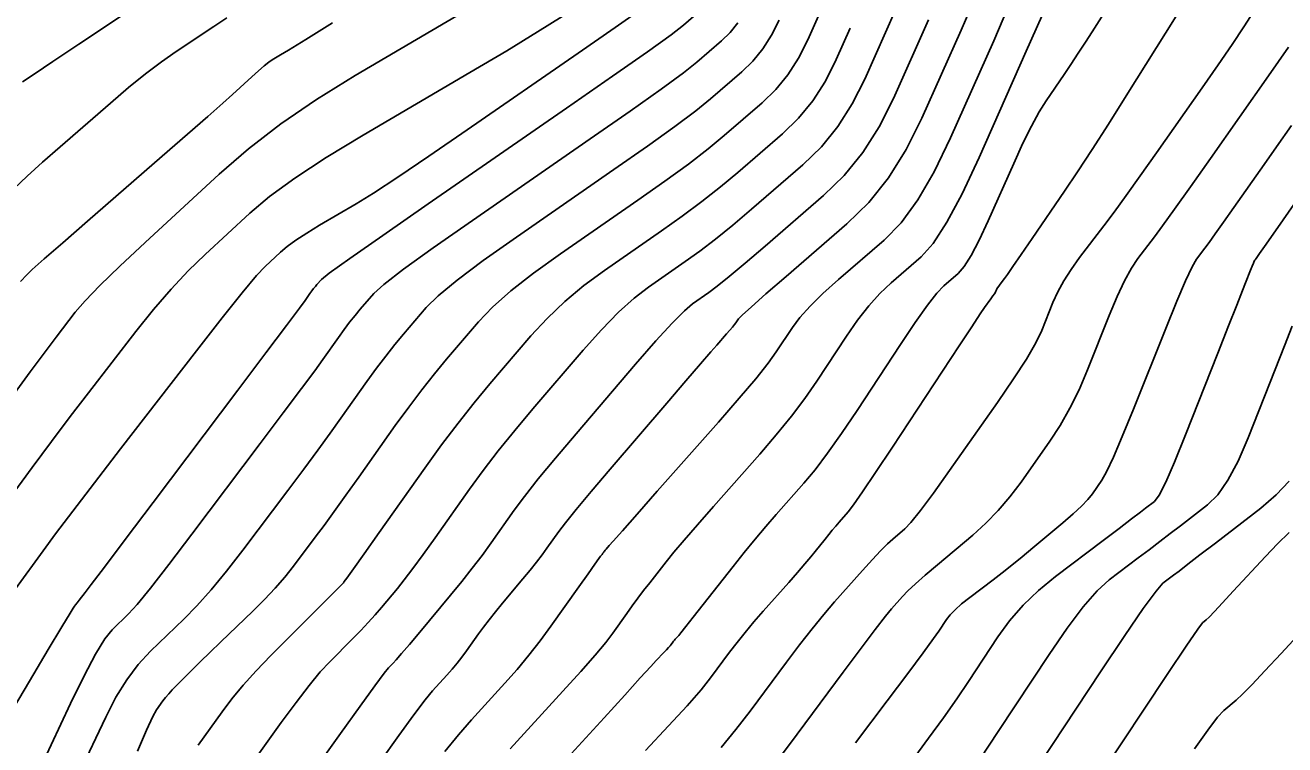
# Model space of a CAD drawing. Extents: x 2082232 to 2083549, y 592624 to 593832.
# Drawn here: x 2082805.39 to 2082854.13, y 593650.76 to 593678.59 of the extents above; entities that cross this region are included whole.
import ezdxf

# ---------------------------------------------------------------- set-up
doc = ezdxf.new("R2010")
doc.units = 0
doc.layers.add('DT_X_Contour_Major', color=7, linetype='Continuous')
doc.layers.add('DT_X_Contour_Minor', color=7, linetype='Continuous')

msp = doc.modelspace()

# ---------------------------------------------------------------- linework, layer by layer
at = {"layer": 'DT_X_Contour_Major'}
for points in [[(2082805.288, 593676.394), (2082805.739, 593676.699), (2082806.467, 593677.188), (2082807.471, 593677.859), (2082810.518, 593679.893)], [(2082805.023, 593656.788), (2082806.085, 593658.252), (2082806.571, 593658.91), (2082807.233, 593659.788), (2082808.071, 593660.884), (2082809.084, 593662.2), (2082812.021, 593665.999), (2082813.013, 593667.272), (2082813.785, 593668.24), (2082814.338, 593668.903), (2082814.671, 593669.262), (2082815.267, 593669.812), (2082815.529, 593670.031), (2082815.868, 593670.277), (2082816.285, 593670.55), (2082816.779, 593670.85), (2082818.2, 593671.684), (2082818.867, 593672.097), (2082819.805, 593672.71), (2082821.013, 593673.524), (2082822.49, 593674.538), (2082826.79, 593677.511), (2082828.221, 593678.503), (2082829.287, 593679.251)], [(2082824.161, 593650.597), (2082826.194, 593652.827), (2082826.886, 593653.595), (2082827.439, 593654.225), (2082827.852, 593654.718), (2082828.125, 593655.074), (2082828.668, 593655.839), (2082828.876, 593656.128), (2082829.093, 593656.422), (2082829.319, 593656.72), (2082829.554, 593657.023), (2082830.194, 593657.838), (2082830.488, 593658.2), (2082830.89, 593658.675), (2082831.4, 593659.265), (2082832.018, 593659.968), (2082833.81, 593661.994), (2082834.452, 593662.74), (2082835.034, 593663.461), (2082835.555, 593664.154), (2082836.016, 593664.822), (2082837.164, 593666.567), (2082837.595, 593667.186), (2082838.028, 593667.736), (2082838.461, 593668.216), (2082838.896, 593668.627), (2082840.056, 593669.629), (2082840.523, 593670.151), (2082841.052, 593670.965), (2082841.644, 593672.071), (2082842.298, 593673.469), (2082844.125, 593677.585), (2082844.726, 593678.941)], [(2082812.081, 593650.737), (2082813.012, 593652.035), (2082813.391, 593652.536), (2082813.832, 593653.064), (2082814.335, 593653.62), (2082814.899, 593654.203), (2082816.486, 593655.796), (2082817.008, 593656.321), (2082817.385, 593656.7), (2082817.616, 593656.934), (2082817.702, 593657.023), (2082817.738, 593657.066), (2082817.833, 593657.197), (2082818.089, 593657.557), (2082818.507, 593658.146), (2082819.087, 593658.964), (2082820.85, 593661.453), (2082821.502, 593662.356), (2082822.139, 593663.2), (2082822.76, 593663.986), (2082823.365, 593664.711), (2082824.956, 593666.568), (2082825.582, 593667.249), (2082826.265, 593667.899), (2082827.006, 593668.517), (2082827.804, 593669.105), (2082830.01, 593670.629), (2082830.814, 593671.2), (2082831.575, 593671.767), (2082832.291, 593672.332), (2082832.963, 593672.895), (2082834.695, 593674.39), (2082835.312, 593674.991), (2082835.864, 593675.67), (2082836.351, 593676.429), (2082836.773, 593677.268), (2082837.311, 593678.479)], [(2082837.52, 593650.826), (2082838.747, 593652.46), (2082839.536, 593653.514), (2082840.131, 593654.315), (2082840.533, 593654.862), (2082840.74, 593655.156), (2082841.034, 593655.602), (2082841.173, 593655.78), (2082841.369, 593655.981), (2082841.623, 593656.204), (2082841.933, 593656.45), (2082842.838, 593657.134), (2082843.188, 593657.404), (2082843.563, 593657.701), (2082843.96, 593658.024), (2082844.381, 593658.374), (2082845.536, 593659.343), (2082845.932, 593659.686), (2082846.255, 593659.987), (2082846.504, 593660.247), (2082846.68, 593660.465), (2082847.051, 593660.992), (2082847.231, 593661.312), (2082847.494, 593661.876), (2082847.839, 593662.683), (2082848.267, 593663.734), (2082849.518, 593666.862), (2082849.944, 593667.909), (2082850.283, 593668.703), (2082850.536, 593669.244), (2082850.703, 593669.533), (2082851.033, 593669.965), (2082851.196, 593670.185), (2082851.437, 593670.52), (2082851.757, 593670.97), (2082852.155, 593671.535), (2082853.322, 593673.195), (2082853.805, 593673.884), (2082854.379, 593674.705)], [(2082850.63, 593650.595), (2082851.142, 593651.322), (2082851.52, 593651.818), (2082851.765, 593652.084), (2082852.242, 593652.487), (2082852.484, 593652.712), (2082852.856, 593653.087), (2082853.356, 593653.612), (2082853.985, 593654.286), (2082855.833, 593656.283)]]:
    msp.add_lwpolyline(points, dxfattribs=at)
at = {"layer": 'DT_X_Contour_Minor'}
for points in [[(2082809.734, 593650.514), (2082810.085, 593651.317), (2082810.332, 593651.85), (2082810.476, 593652.113), (2082810.721, 593652.455), (2082810.823, 593652.589), (2082810.944, 593652.732), (2082811.084, 593652.887), (2082811.243, 593653.051), (2082811.693, 593653.503), (2082811.899, 593653.707), (2082812.18, 593653.981), (2082812.534, 593654.324), (2082812.963, 593654.737), (2082814.206, 593655.93), (2082814.653, 593656.374), (2082815.063, 593656.81), (2082815.436, 593657.24), (2082815.77, 593657.663), (2082816.613, 593658.781), (2082816.955, 593659.241), (2082817.351, 593659.783), (2082817.8, 593660.406), (2082818.302, 593661.111), (2082819.711, 593663.101), (2082820.231, 593663.821), (2082820.735, 593664.49), (2082821.223, 593665.108), (2082821.694, 593665.674), (2082822.93, 593667.116), (2082823.476, 593667.686), (2082824.186, 593668.315), (2082825.061, 593669.002), (2082826.1, 593669.748), (2082829.091, 593671.816), (2082830.141, 593672.554), (2082831.049, 593673.217), (2082831.814, 593673.805), (2082832.436, 593674.318), (2082833.905, 593675.587), (2082834.429, 593676.096), (2082834.897, 593676.673), (2082835.31, 593677.316), (2082835.668, 593678.027), (2082836.55, 593680.013)], [(2082825.387, 593649.17), (2082827.786, 593651.802), (2082828.587, 593652.68), (2082829.191, 593653.341), (2082829.598, 593653.785), (2082829.808, 593654.01), (2082830.105, 593654.323), (2082830.206, 593654.43), (2082830.286, 593654.516), (2082830.344, 593654.583), (2082830.382, 593654.629), (2082830.453, 593654.726), (2082830.481, 593654.762), (2082830.511, 593654.8), (2082830.544, 593654.839), (2082830.579, 593654.879), (2082830.675, 593654.987), (2082830.761, 593655.092), (2082830.946, 593655.325), (2082831.232, 593655.686), (2082831.617, 593656.176), (2082832.778, 593657.653), (2082833.209, 593658.194), (2082833.631, 593658.711), (2082834.045, 593659.202), (2082834.451, 593659.669), (2082835.522, 593660.879), (2082835.951, 593661.395), (2082836.437, 593662.036), (2082836.98, 593662.802), (2082837.579, 593663.692), (2082839.251, 593666.233), (2082839.827, 593667.09), (2082840.298, 593667.754), (2082840.665, 593668.225), (2082840.928, 593668.504), (2082841.491, 593668.99), (2082841.722, 593669.254), (2082841.993, 593669.68), (2082842.303, 593670.27), (2082842.654, 593671.022), (2082843.64, 593673.244), (2082843.996, 593674.021), (2082844.324, 593674.683), (2082844.624, 593675.232), (2082844.896, 593675.668), (2082845.583, 593676.677), (2082845.85, 593677.073), (2082846.134, 593677.506), (2082846.436, 593677.975), (2082846.756, 593678.479), (2082847.633, 593679.873)], [(2082819.107, 593650.078), (2082819.845, 593651.115), (2082820.431, 593651.92), (2082820.866, 593652.494), (2082821.149, 593652.838), (2082821.703, 593653.445), (2082821.907, 593653.675), (2082822.102, 593653.91), (2082822.288, 593654.148), (2082822.466, 593654.391), (2082822.93, 593655.045), (2082823.118, 593655.303), (2082823.337, 593655.588), (2082823.586, 593655.9), (2082823.865, 593656.238), (2082824.649, 593657.176), (2082824.927, 593657.513), (2082825.175, 593657.824), (2082825.393, 593658.108), (2082825.58, 593658.364), (2082826.039, 593659.012), (2082826.292, 593659.344), (2082826.708, 593659.856), (2082827.287, 593660.547), (2082828.027, 593661.416), (2082830.22, 593663.975), (2082830.957, 593664.835), (2082831.525, 593665.495), (2082831.922, 593665.955), (2082832.149, 593666.216), (2082832.529, 593666.645), (2082832.658, 593666.793), (2082832.761, 593666.915), (2082832.838, 593667.011), (2082832.889, 593667.081), (2082832.989, 593667.233), (2082833.133, 593667.379), (2082833.487, 593667.7), (2082834.053, 593668.199), (2082834.831, 593668.873), (2082837.187, 593670.908), (2082838.031, 593671.735), (2082838.796, 593672.691), (2082839.481, 593673.775), (2082840.088, 593674.988), (2082841.6, 593678.395), (2082842.104, 593679.571)], [(2082803.353, 593649.515), (2082805.561, 593653.221), (2082806.288, 593654.439), (2082806.81, 593655.314), (2082807.129, 593655.847), (2082807.244, 593656.036), (2082807.279, 593656.084), (2082807.301, 593656.114), (2082807.342, 593656.167), (2082807.401, 593656.245), (2082807.479, 593656.346), (2082807.713, 593656.648), (2082807.943, 593656.95), (2082808.458, 593657.632), (2082809.258, 593658.693), (2082810.344, 593660.132), (2082813.618, 593664.476), (2082814.702, 593665.914), (2082815.496, 593666.971), (2082816.002, 593667.645), (2082816.219, 593667.938), (2082816.411, 593668.21), (2082816.482, 593668.309), (2082816.551, 593668.4), (2082816.618, 593668.484), (2082816.682, 593668.562), (2082816.851, 593668.759), (2082817.157, 593668.997), (2082817.949, 593669.563), (2082819.226, 593670.457), (2082820.988, 593671.679), (2082826.335, 593675.375), (2082828.121, 593676.615), (2082829.47, 593677.564), (2082830.382, 593678.222), (2082830.856, 593678.588), (2082831.536, 593679.176)], [(2082804.755, 593664.043), (2082805.59, 593665.184), (2082806.201, 593666.012), (2082806.59, 593666.528), (2082807.33, 593667.485), (2082807.707, 593667.923), (2082808.283, 593668.52), (2082809.059, 593669.274), (2082810.033, 593670.187), (2082812.898, 593672.831), (2082814.032, 593673.813), (2082815.288, 593674.776), (2082816.664, 593675.72), (2082818.162, 593676.644), (2082822.317, 593679.083)], [(2082804.891, 593660.42), (2082805.663, 593661.476), (2082806.411, 593662.486), (2082807.136, 593663.448), (2082807.837, 593664.364), (2082809.676, 593666.742), (2082810.36, 593667.598), (2082811.034, 593668.38), (2082811.698, 593669.089), (2082812.352, 593669.724), (2082814.082, 593671.321), (2082814.843, 593671.959), (2082815.829, 593672.674), (2082817.039, 593673.466), (2082818.474, 593674.336), (2082822.599, 593676.757), (2082824.027, 593677.604), (2082825.219, 593678.327), (2082826.173, 593678.926)], [(2082804.959, 593672.261), (2082805.467, 593672.745), (2082806.063, 593673.288), (2082806.747, 593673.89), (2082808.687, 593675.575), (2082809.392, 593676.174), (2082810.052, 593676.705), (2082810.666, 593677.17), (2082811.235, 593677.568), (2082812.692, 593678.541), (2082813.194, 593678.876)], [(2082813.687, 593649.361), (2082815.302, 593651.615), (2082815.873, 593652.396), (2082816.376, 593653.049), (2082816.81, 593653.573), (2082817.175, 593653.969), (2082818.056, 593654.855), (2082818.375, 593655.179), (2082818.668, 593655.49), (2082818.936, 593655.787), (2082819.179, 593656.07), (2082819.794, 593656.806), (2082820.058, 593657.136), (2082820.389, 593657.572), (2082820.787, 593658.115), (2082821.252, 593658.764), (2082822.579, 593660.639), (2082823.106, 593661.361), (2082823.691, 593662.12), (2082824.334, 593662.916), (2082825.035, 593663.749), (2082826.982, 593666.021), (2082827.688, 593666.812), (2082828.344, 593667.483), (2082828.951, 593668.032), (2082829.508, 593668.461), (2082830.928, 593669.443), (2082831.488, 593669.846), (2082832.101, 593670.318), (2082832.768, 593670.86), (2082833.49, 593671.471), (2082835.484, 593673.194), (2082836.195, 593673.885), (2082836.831, 593674.668), (2082837.392, 593675.542), (2082837.878, 593676.508), (2082839.075, 593679.204)], [(2082821.626, 593650.492), (2082822.155, 593651.145), (2082822.655, 593651.718), (2082823.948, 593653.136), (2082824.424, 593653.673), (2082824.879, 593654.221), (2082825.314, 593654.778), (2082825.73, 593655.345), (2082826.812, 593656.871), (2082827.169, 593657.374), (2082827.429, 593657.739), (2082827.591, 593657.965), (2082827.655, 593658.053), (2082827.696, 593658.102), (2082827.71, 593658.12), (2082827.724, 593658.136), (2082827.735, 593658.151), (2082827.745, 593658.164), (2082827.769, 593658.198), (2082827.782, 593658.216), (2082827.804, 593658.243), (2082827.834, 593658.279), (2082827.873, 593658.324), (2082827.988, 593658.459), (2082828.137, 593658.628), (2082828.496, 593659.035), (2082829.066, 593659.68), (2082829.847, 593660.564), (2082832.211, 593663.236), (2082833.016, 593664.157), (2082833.658, 593664.917), (2082834.137, 593665.515), (2082834.452, 593665.951), (2082835.077, 593666.9), (2082835.364, 593667.282), (2082835.757, 593667.718), (2082836.257, 593668.207), (2082836.863, 593668.75), (2082838.622, 593670.268), (2082839.277, 593670.943), (2082839.924, 593671.828), (2082840.562, 593672.923), (2082841.193, 593674.228), (2082842.863, 593677.99), (2082843.415, 593679.256)], [(2082829.393, 593650.533), (2082830.286, 593651.483), (2082831.003, 593652.267), (2082831.544, 593652.887), (2082831.908, 593653.342), (2082832.647, 593654.337), (2082832.936, 593654.716), (2082833.248, 593655.105), (2082833.584, 593655.507), (2082833.943, 593655.919), (2082834.933, 593657.033), (2082835.276, 593657.421), (2082835.561, 593657.75), (2082835.789, 593658.02), (2082835.96, 593658.23), (2082836.338, 593658.712), (2082836.479, 593658.889), (2082836.617, 593659.057), (2082836.752, 593659.217), (2082836.884, 593659.369), (2082837.233, 593659.764), (2082837.438, 593660.031), (2082837.792, 593660.537), (2082838.295, 593661.282), (2082838.947, 593662.266), (2082840.883, 593665.208), (2082841.53, 593666.189), (2082842.017, 593666.926), (2082842.345, 593667.419), (2082842.513, 593667.667), (2082842.75, 593668.003), (2082842.829, 593668.117), (2082842.888, 593668.204), (2082842.927, 593668.265), (2082842.946, 593668.3), (2082842.969, 593668.359), (2082842.985, 593668.388), (2082843.014, 593668.433), (2082843.056, 593668.493), (2082843.112, 593668.568), (2082843.279, 593668.787), (2082843.393, 593668.945), (2082843.609, 593669.256), (2082843.926, 593669.718), (2082844.346, 593670.333), (2082845.6, 593672.174), (2082846.102, 593672.923), (2082846.668, 593673.787), (2082847.298, 593674.766), (2082847.991, 593675.862), (2082849.926, 593678.936)], [(2082832.317, 593650.646), (2082832.892, 593651.348), (2082833.435, 593652.055), (2082834.841, 593653.948), (2082835.353, 593654.627), (2082835.834, 593655.242), (2082836.286, 593655.794), (2082836.707, 593656.283), (2082837.791, 593657.503), (2082838.168, 593657.921), (2082838.488, 593658.262), (2082838.75, 593658.526), (2082838.954, 593658.711), (2082839.421, 593659.104), (2082839.661, 593659.355), (2082840.031, 593659.817), (2082840.53, 593660.488), (2082841.159, 593661.368), (2082843.008, 593663.996), (2082843.635, 593664.909), (2082844.129, 593665.677), (2082844.491, 593666.3), (2082844.719, 593666.778), (2082845.152, 593667.86), (2082845.338, 593668.273), (2082845.572, 593668.7), (2082845.854, 593669.142), (2082846.183, 593669.599), (2082847.126, 593670.835), (2082847.518, 593671.359), (2082847.987, 593672.002), (2082848.534, 593672.765), (2082849.157, 593673.648), (2082850.924, 593676.161), (2082851.545, 593677.051), (2082852.083, 593677.838), (2082852.539, 593678.522), (2082852.913, 593679.102)], [(2082805.205, 593668.675), (2082805.452, 593668.933), (2082805.669, 593669.136), (2082806.133, 593669.55), (2082806.845, 593670.174), (2082807.804, 593671.01), (2082810.694, 593673.519), (2082811.676, 593674.374), (2082812.458, 593675.058), (2082813.038, 593675.571), (2082813.416, 593675.913), (2082814.157, 593676.597), (2082814.415, 593676.83), (2082814.633, 593677.017), (2082814.813, 593677.157), (2082814.953, 593677.251), (2082815.273, 593677.439), (2082815.576, 593677.624), (2082816.244, 593678.038), (2082817.277, 593678.681)], [(2082805.644, 593649.155), (2082807.148, 593652.352), (2082807.671, 593653.429), (2082808.113, 593654.264), (2082808.473, 593654.857), (2082808.753, 593655.207), (2082809.389, 593655.818), (2082809.721, 593656.182), (2082810.242, 593656.818), (2082810.95, 593657.724), (2082811.846, 593658.902), (2082814.485, 593662.403), (2082815.379, 593663.592), (2082816.082, 593664.531), (2082816.593, 593665.221), (2082816.913, 593665.663), (2082817.511, 593666.507), (2082817.732, 593666.813), (2082817.946, 593667.097), (2082818.153, 593667.359), (2082818.353, 593667.599), (2082818.877, 593668.211), (2082819.263, 593668.56), (2082820.028, 593669.147), (2082821.171, 593669.972), (2082822.692, 593671.035), (2082827.253, 593674.188), (2082828.794, 593675.261), (2082829.996, 593676.115), (2082830.859, 593676.749), (2082831.382, 593677.164), (2082832.326, 593677.979), (2082832.662, 593678.307), (2082832.963, 593678.677)], [(2082807.495, 593649.679), (2082808.507, 593651.83), (2082808.899, 593652.594), (2082809.319, 593653.273), (2082809.764, 593653.867), (2082810.237, 593654.376), (2082811.531, 593655.618), (2082812.038, 593656.134), (2082812.586, 593656.75), (2082813.176, 593657.466), (2082813.808, 593658.282), (2082815.549, 593660.592), (2082816.167, 593661.416), (2082816.716, 593662.157), (2082817.196, 593662.814), (2082817.607, 593663.387), (2082818.611, 593664.804), (2082818.981, 593665.317), (2082819.34, 593665.793), (2082819.688, 593666.233), (2082820.024, 593666.637), (2082820.904, 593667.664), (2082821.369, 593668.123), (2082822.107, 593668.731), (2082823.116, 593669.487), (2082824.396, 593670.392), (2082828.172, 593673.002), (2082829.468, 593673.907), (2082830.523, 593674.666), (2082831.336, 593675.277), (2082831.909, 593675.741), (2082833.116, 593676.783), (2082833.545, 593677.201), (2082833.93, 593677.675), (2082834.269, 593678.203), (2082834.563, 593678.787)], [(2082815.292, 593647.985), (2082817.592, 593651.195), (2082818.355, 593652.256), (2082818.919, 593653.034), (2082819.284, 593653.527), (2082819.45, 593653.736), (2082819.627, 593653.913), (2082819.741, 593654.038), (2082819.951, 593654.281), (2082820.255, 593654.641), (2082820.656, 593655.118), (2082821.85, 593656.547), (2082822.284, 593657.075), (2082822.69, 593657.587), (2082823.067, 593658.083), (2082823.416, 593658.564), (2082824.309, 593659.825), (2082824.71, 593660.365), (2082825.243, 593661.039), (2082825.909, 593661.846), (2082826.706, 593662.786), (2082829.009, 593665.473), (2082829.794, 593666.375), (2082830.423, 593667.067), (2082830.896, 593667.547), (2082831.212, 593667.817), (2082831.847, 593668.256), (2082832.161, 593668.492), (2082832.627, 593668.869), (2082833.246, 593669.388), (2082834.016, 593670.048), (2082836.274, 593671.997), (2082837.078, 593672.78), (2082837.798, 593673.666), (2082838.433, 593674.655), (2082838.983, 593675.748), (2082840.338, 593678.799)], [(2082834.241, 593649.809), (2082834.962, 593650.768), (2082837.035, 593653.56), (2082837.734, 593654.498), (2082838.28, 593655.22), (2082838.671, 593655.725), (2082838.909, 593656.013), (2082839.335, 593656.494), (2082839.539, 593656.705), (2082839.832, 593656.98), (2082840.214, 593657.317), (2082840.684, 593657.718), (2082842.057, 593658.87), (2082842.56, 593659.322), (2082843.037, 593659.813), (2082843.491, 593660.345), (2082843.919, 593660.917), (2082845.03, 593662.494), (2082845.433, 593663.11), (2082845.812, 593663.776), (2082846.165, 593664.491), (2082846.493, 593665.256), (2082847.335, 593667.361), (2082847.641, 593668.091), (2082847.928, 593668.702), (2082848.195, 593669.193), (2082848.443, 593669.566), (2082849.079, 593670.4), (2082849.394, 593670.824), (2082849.859, 593671.47), (2082850.476, 593672.338), (2082851.245, 593673.428), (2082853.495, 593676.631), (2082854.271, 593677.735)], [(2082839.708, 593650.151), (2082840.343, 593651.007), (2082840.918, 593651.802), (2082841.433, 593652.536), (2082841.888, 593653.21), (2082843.021, 593654.927), (2082843.479, 593655.555), (2082844.003, 593656.154), (2082844.594, 593656.722), (2082845.252, 593657.26), (2082847.094, 593658.655), (2082847.715, 593659.125), (2082848.196, 593659.49), (2082848.537, 593659.749), (2082848.738, 593659.903), (2082849.088, 593660.172), (2082849.261, 593660.408), (2082849.518, 593660.915), (2082849.859, 593661.692), (2082850.283, 593662.741), (2082851.528, 593665.898), (2082851.945, 593666.956), (2082852.264, 593667.764), (2082852.485, 593668.322), (2082852.607, 593668.629), (2082852.8, 593669.113), (2082852.865, 593669.274), (2082852.914, 593669.391), (2082852.946, 593669.467), (2082852.963, 593669.5), (2082852.986, 593669.53), (2082852.998, 593669.546), (2082853.015, 593669.57), (2082853.038, 593669.601), (2082853.066, 593669.642), (2082853.149, 593669.759), (2082853.34, 593670.033), (2082853.85, 593670.765), (2082855.829, 593673.606)], [(2082842.337, 593650.215), (2082843.036, 593651.265), (2082845.007, 593654.252), (2082845.707, 593655.272), (2082846.327, 593656.092), (2082846.868, 593656.712), (2082847.33, 593657.131), (2082848.455, 593657.983), (2082848.874, 593658.301), (2082849.285, 593658.614), (2082849.69, 593658.924), (2082850.088, 593659.229), (2082851.14, 593660.038), (2082851.534, 593660.427), (2082851.927, 593660.989), (2082852.32, 593661.723), (2082852.711, 593662.629), (2082853.755, 593665.275), (2082854.114, 593666.189), (2082854.409, 593666.949)], [(2082844.184, 593649.319), (2082846.994, 593653.577), (2082847.935, 593654.989), (2082848.651, 593656.03), (2082849.142, 593656.701), (2082849.407, 593657.002), (2082849.816, 593657.312), (2082850.032, 593657.476), (2082850.375, 593657.738), (2082850.843, 593658.098), (2082851.438, 593658.555), (2082853.192, 593659.904), (2082853.797, 593660.42), (2082854.295, 593660.956)], [(2082845.686, 593647.624), (2082848.63, 593652.056), (2082849.602, 593653.516), (2082850.312, 593654.572), (2082850.76, 593655.224), (2082850.944, 593655.472), (2082851.088, 593655.593), (2082851.193, 593655.696), (2082851.402, 593655.914), (2082851.715, 593656.247), (2082852.132, 593656.695), (2082853.38, 593658.044), (2082853.842, 593658.527), (2082854.29, 593658.963)]]:
    msp.add_lwpolyline(points, dxfattribs=at)

doc.saveas('drawing.dxf')
